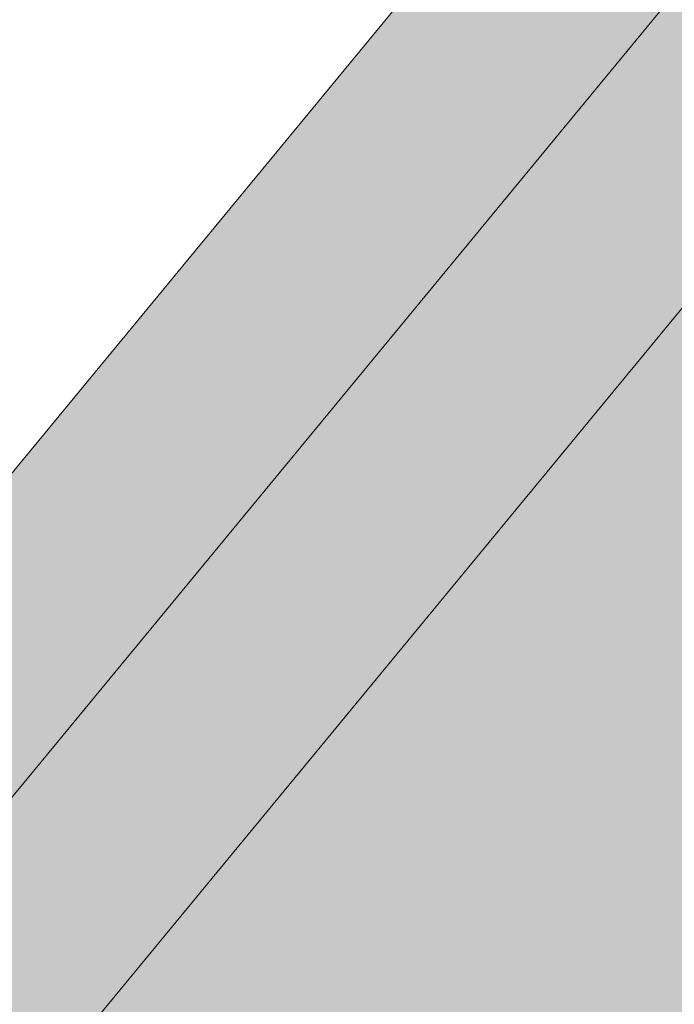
# Model space of a CAD drawing. Header units: metres. Extents: x 163628 to 168255, y 402691 to 405367.
# Tile 637 of 656: x 165525.738 to 165525.865, y 403940.012 to 403940.203. Entities that reach past the tile are written whole.
import ezdxf

# ---------------------------------------------------------------- set-up
doc = ezdxf.new("R2010")
doc.units = ezdxf.units.M
doc.layers.add('X-CA190022.004-UO-BBM_bebording bebakening markering_v0.1$0$B-WE-VW-VERKEERSTEKEN_BORD_B-S', color=7, linetype='Continuous', lineweight=25)

# ---------------------------------------------------------------- blocks, each defined once
blk = doc.blocks.new('X-CA190022.004-UO-BBM_bebording bebakening markering_v0.1$0$B-SVW-VERKEERSTEKEN_BORD_B06-SO')
at = {"true_color": 0xffffff}
h = blk.add_hatch(color=7, dxfattribs=at)
h.dxf.hatch_style = 1
h.paths.add_polyline_path([(-3.53292, 3.13043), (-0.26833, -3.39875, 0.284079), (0, -3.56459), (0, -3.36459, -0.284079), (-0.08944, -3.30931), (-3.35403, 3.21987, -0.557537), (-3.26459, 3.36459), (0, 3.36459), (0, 3.56459), (-3.26459, 3.56459, 0.557537)])
h = blk.add_hatch(color=7, dxfattribs=at)
h.dxf.hatch_style = 1
h.paths.add_polyline_path([(-0.08944, -3.30931, 0.284079), (0, -3.36459), (0, -3.04098), (-3.10279, 3.16459), (0, 3.16459), (0, 3.36459), (-3.26459, 3.36459, 0.557537), (-3.35403, 3.21987)])
h = blk.add_hatch(color=7, dxfattribs=at)
h.dxf.hatch_style = 1
h.paths.add_polyline_path([(0, -3.04098), (0, -1.47574), (-1.97016, 2.46459), (0, 2.46459), (0, 3.16459), (-3.10279, 3.16459)], flags=17)
at = {"color": 250, "lineweight": 0, "true_color": 0x191919}
for points in [[(-3.53292, 3.13043), (-0.26833, -3.39875, 0.618034), (0.26833, -3.39875), (3.53292, 3.13043, 0.557537), (3.26459, 3.56459), (-3.26459, 3.56459, 0.557537)], [(-3.35403, 3.21987), (-0.08944, -3.30931, 0.618034), (0.08944, -3.30931), (3.35403, 3.21987, 0.557537), (3.26459, 3.36459), (-3.26459, 3.36459, 0.557537)]]:
    blk.add_lwpolyline(points, format="xyb", close=True, dxfattribs=at)
blk.add_lwpolyline([(-3.10279, 3.16459), (0, -3.04098), (3.10279, 3.16459)], close=True, dxfattribs=at)

msp = doc.modelspace()

# ---------------------------------------------------------------- block references
at = {"layer": 'X-CA190022.004-UO-BBM_bebording bebakening markering_v0.1$0$B-WE-VW-VERKEERSTEKEN_BORD_B-S', "xscale": 0.2, "yscale": 0.2, "zscale": 0.2, "rotation": 50.48780090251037}
msp.add_blockref('X-CA190022.004-UO-BBM_bebording bebakening markering_v0.1$0$B-SVW-VERKEERSTEKEN_BORD_B06-SO', (165526.51201, 403939.93495), dxfattribs=at)

doc.saveas('drawing.dxf')
